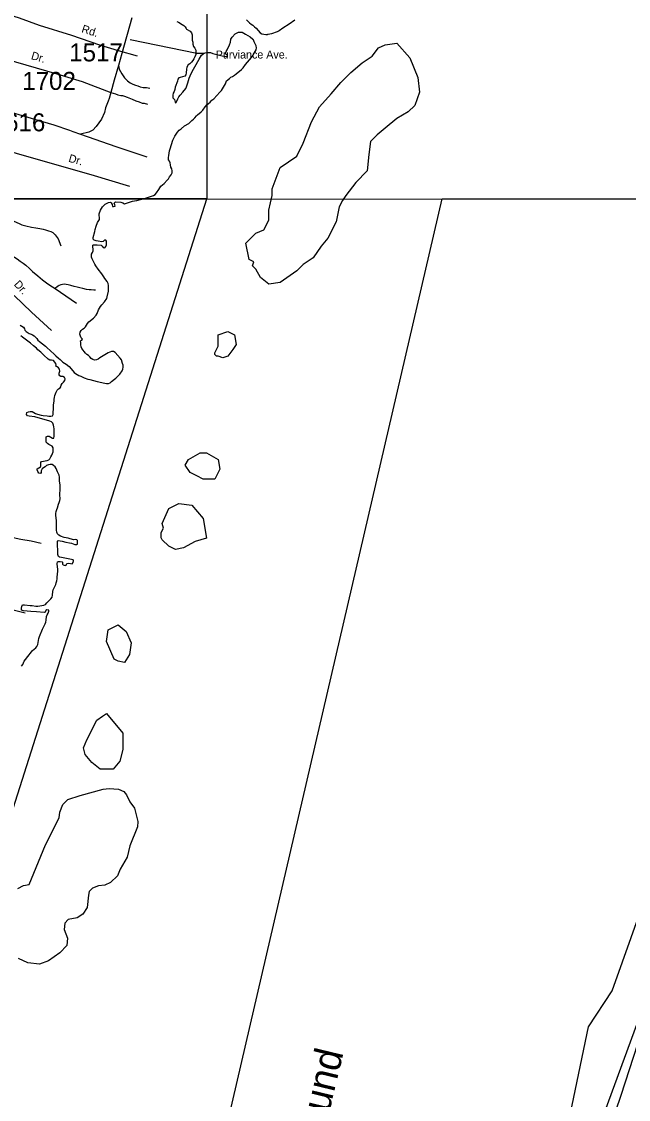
# Model space of a CAD drawing. Extents: x 1945482 to 2853149, y 66427 to 1015778.
# Drawn here: x 2344544 to 2349522, y 141306 to 150145 of the extents above; entities that cross this region are included whole.
import ezdxf

# ---------------------------------------------------------------- set-up
doc = ezdxf.new("R2010")
doc.units = 0
for name, color, linetype in [('Old_Level_10', 7, 'Continuous'), ('Old_Level_11', 7, 'Continuous'), ('Old_Level_21', 7, 'Continuous'), ('Old_Level_25', 7, 'Continuous'), ('Old_Level_32', 7, 'Continuous'), ('Old_Level_35', 7, 'Continuous'), ('Old_Level_52', 7, 'Continuous'), ('Old_Level_60', 7, 'Continuous'), ('Old_Level_61', 7, 'Continuous'), ('Old_Level_63', 7, 'Continuous'), ('Old_Level_8', 7, 'Continuous')]:
    doc.layers.add(name, color=color, linetype=linetype)

msp = doc.modelspace()

# ---------------------------------------------------------------- linework, layer by layer
at = {"layer": 'Old_Level_10'}
msp.add_lwpolyline([(2346038.1, 149882.7), (2345982.5, 149882.7), (2345434.8, 149994)], dxfattribs=at)
at = {"layer": 'Old_Level_25'}
msp.add_line((2316886.9, 148684.9), (2347995, 148689.9), dxfattribs=at)
at = {"layer": 'Old_Level_32'}
for points in [[(2342989.3, 150652.7), (2343134, 150606.4), (2343358.3, 150537.4), (2343573.2, 150466.3), (2343855.2, 150383.3), (2343921.2, 150361.3), (2344132.7, 150290.2), (2344283.3, 150247.9), (2344525.3, 150175.1), (2344687.7, 150115.8), (2344953.7, 150032.9), (2345183.9, 149953.3), (2345336.1, 149907.6), (2345492, 149863)], [(2342854.9, 150314), (2343095.7, 150239.5), (2343282.1, 150192), (2343470, 150132.8), (2343573.2, 150105.7), (2343846.7, 150008.6), (2344069.1, 149938), (2344834, 149715.7)], [(2342690.6, 149919.6), (2342694.8, 149918.3), (2343219.2, 149769.9), (2343528.3, 149678.5), (2343787.8, 149605.1), (2343959.2, 149556.6), (2344307.8, 149445.9), (2344493.9, 149391.8), (2344651.9, 149344.4), (2344809.8, 149297), (2344938.4, 149255.2), (2344965.2, 149244.3)], [(2344483.9, 147897.5), (2344626.5, 147760.4), (2344789.9, 147611.3)]]:
    msp.add_lwpolyline(points, dxfattribs=at)
at = {"layer": 'Old_Level_35'}
for p, q in [((2345448.1, 150174.4), (2345367.7, 149881.7)), ((2345367.7, 149881.7), (2345338.4, 149785.7)), ((2344965.2, 149244.3), (2345028.6, 149220.2)), ((2344819.7, 147955.4), (2344994.4, 147834.6))]:
    msp.add_line(p, q, dxfattribs=at)
for points in [[(2345338.4, 149785.7), (2345305.1, 149663.3), (2345277.9, 149563.1)], [(2345338.4, 149785.7), (2345344.8, 149755.4), (2345354.8, 149735.5), (2345367.1, 149715.6), (2345376.5, 149700.5), (2345389, 149683.6), (2345399.3, 149673.5), (2345413.9, 149659.4), (2345435.3, 149641.8), (2345457.7, 149632.2), (2345479.7, 149622.2), (2345497.7, 149616.4), (2345517.6, 149610.6), (2345541.8, 149604.7), (2345567.8, 149602.8), (2345595.9, 149598.9)], [(2344834, 149715.7), (2345042.2, 149652.7), (2345277.9, 149563.1)], [(2342564.5, 149614.9), (2343205.8, 149434.5), (2343731, 149283.6), (2344214.2, 149148.5), (2344642.8, 149025), (2345111.8, 148891.9), (2345430.7, 148795.5)], [(2345277.9, 149563.1), (2345264.2, 149513), (2345254.1, 149492.9), (2345244.4, 149464.6), (2345232.7, 149436.6), (2345223.5, 149399.2), (2345198.9, 149345), (2345155.1, 149283.1), (2345129.3, 149254), (2345096.9, 149237.7), (2345028.6, 149220.2)], [(2345277.9, 149563.1), (2345315.8, 149551.1), (2345334.2, 149543.3), (2345358, 149537.4), (2345372.1, 149537.6), (2345389.4, 149532.4), (2345410, 149526), (2345452, 149509.2), (2345482.4, 149496), (2345508.4, 149486.2), (2345532.4, 149476.6), (2345550.6, 149474.7), (2345576.5, 149466.9)], [(2345028.6, 149220.2), (2345318.5, 149119), (2345571.2, 149036.7)], [(2344482.1, 148507.9), (2344524.1, 148489.9), (2344545.6, 148478.6), (2344578.8, 148468.4), (2344626.4, 148458.8), (2344662.5, 148453), (2344693.9, 148447.3), (2344722.7, 148441.3), (2344740.5, 148437.4), (2344766.4, 148429.9), (2344784.4, 148422.4), (2344800.5, 148413.8), (2344808.7, 148407.6), (2344821, 148395.6), (2344844.2, 148362.7), (2344867.5, 148305.9)], [(2344418.8, 148397.4), (2344410.7, 148371.2), (2344408.3, 148355.3), (2344407.3, 148331), (2344409.3, 148315.3), (2344413.6, 148297.4), (2344422.6, 148277.4), (2344431.3, 148263.3), (2344442, 148250.6), (2344455.7, 148235.8), (2344470, 148223.5), (2344485.9, 148211.7), (2344507.8, 148197.8), (2344534.1, 148179.8), (2344556.7, 148163.3), (2344580.4, 148146.2), (2344608.7, 148120.4), (2344634.6, 148094.8), (2344676.7, 148058.7), (2344717, 148027.2), (2344750.2, 148002.5), (2344777.5, 147983.6), (2344819.7, 147955.4)], [(2345151.2, 147943.4), (2345135.9, 147943.3), (2345115.8, 147943.5), (2345097.8, 147943.8), (2345078, 147947.2), (2345048.1, 147954.6), (2345023.6, 147960.8), (2344999.7, 147966.5), (2344975.5, 147972.4), (2344949.6, 147980.6), (2344925.4, 147986.2), (2344908.9, 147989.1), (2344895.4, 147990.2), (2344881.4, 147988), (2344865.4, 147985.8), (2344851.5, 147979.6), (2344845.4, 147975.8), (2344839.7, 147971.6), (2344819.7, 147955.4)], [(2343582.4, 146125.6), (2343714.7, 146102.3), (2343790.7, 146080.7), (2343828.7, 146072.7), (2343872.8, 146063.2), (2343908.8, 146057.4), (2343946.1, 146051.7), (2343991, 146044), (2344021, 146039.9), (2344038.6, 146035.3), (2344055.2, 146032), (2344087.3, 146024.5), (2344119.4, 146016.5), (2344171.3, 146000.9), (2344213.6, 145985.1), (2344247.7, 145977.3), (2344315.8, 145955.7), (2344380, 145934.3), (2344428.1, 145922.4), (2344475.7, 145912.8), (2344538.3, 145898.9), (2344624.4, 145887.5), (2344706.3, 145866.1)], [(2343078.9, 145688.2), (2343269.3, 145645.2), (2343427.6, 145608.5), (2343553.8, 145579), (2343642.1, 145555.6), (2343770.1, 145522.2), (2343856.5, 145503), (2343996.7, 145467.5), (2344030.6, 145457.7), (2344063.9, 145446.2), (2344108.9, 145428.3), (2344161, 145404.8), (2344193, 145392.9), (2344231.2, 145380.9), (2344267, 145372.2), (2344333.6, 145357.7), (2344409.5, 145338.1), (2344573.9, 145297)]]:
    msp.add_lwpolyline(points, dxfattribs=at)
at = {"layer": 'Old_Level_52'}
msp.add_lwpolyline([(2349192, 140832.4), (2350223.7, 143647.3)], dxfattribs=at)
at = {"layer": 'Old_Level_60'}
for points in [[(2345818.2, 150146.2), (2345832.7, 150139.9), (2345862.5, 150121.6), (2345876.2, 150111.8), (2345886.2, 150100.4), (2345894.5, 150086.9), (2345898.2, 150083.1), (2345926.5, 150064.9), (2345938, 150053.1), (2345942.5, 150036), (2345942.7, 150000), (2345943.7, 149992.5), (2345948.7, 149975.3), (2345949.2, 149958.4), (2345954.2, 149941.5), (2345965.2, 149925.3), (2345973.7, 149910.7), (2345973.5, 149873.8), (2345966.5, 149854.7), (2345958.5, 149840), (2345949, 149825.9), (2345938.2, 149810.8), (2345925.2, 149797.5), (2345911.7, 149788.7), (2345901.2, 149770.6), (2345896, 149755.5), (2345895, 149724.5), (2345892.5, 149706.7), (2345883, 149697.7), (2345865, 149690.2), (2345846, 149687), (2345834.2, 149683.8), (2345827.2, 149672.2)], [(2346389, 150159.6), (2346415.2, 150133.6), (2346427.5, 150123.4), (2346442, 150113.9), (2346455.7, 150101.8), (2346468.5, 150089.6), (2346501.5, 150053.3), (2346515, 150044), (2346548.5, 150039.1), (2346561.7, 150038.4)], [(2346784.7, 150156.6), (2346740, 150124.2), (2346686.5, 150091.1), (2346657.5, 150070), (2346640.5, 150060), (2346595.2, 150043.6), (2346567.5, 150038.1), (2346561.7, 150038.4)], [(2345827.2, 149672.2), (2345823.2, 149656.1), (2345805.5, 149605.8), (2345800.5, 149586.4), (2345794.7, 149571.2), (2345788, 149556.6), (2345784, 149540.1), (2345786, 149520.6), (2345797.5, 149504.3), (2345803.2, 149485), (2345808, 149478.2), (2345812.7, 149480.5), (2345827, 149512.2), (2345835.2, 149527.8), (2345844.5, 149540.1), (2345868.2, 149566.1), (2345891, 149595.1), (2345897, 149609), (2345902.5, 149625.3), (2345907, 149643), (2345920, 149679.3), (2345926, 149699.3), (2345943.2, 149734.7), (2345954, 149754.8), (2345965, 149773), (2346000, 149836.1), (2346020.5, 149867.8), (2346032, 149878.4), (2346051.2, 149887.7), (2346069, 149891), (2346094.5, 149890.2), (2346113.7, 149883.5), (2346188.5, 149864.4), (2346207, 149860.9), (2346222.5, 149858.8), (2346233, 149861.2), (2346234.7, 149866.5), (2346221, 149877.8), (2346217.2, 149884.4), (2346222.2, 149898), (2346231.5, 149913.6), (2346251.2, 149953.2), (2346256.7, 149974.4), (2346261, 150000)], [(2346261, 150000), (2346270.5, 150017.9), (2346296.2, 150044.7), (2346325, 150058.5), (2346353.8, 150057.6), (2346381.6, 150041.7), (2346420.3, 150018.9), (2346442, 150000)], [(2346442.7, 149870.5), (2346452.5, 149884.3), (2346467.5, 149912.6), (2346470.5, 149928.3), (2346468, 149946.5), (2346461, 149963.1), (2346452.5, 149979.6), (2346446.7, 149994.5), (2346442, 150000)], [(2345234.5, 148352.4), (2345223.7, 148351.8), (2345213.5, 148340.4), (2345203, 148339), (2345172, 148343.2), (2345156.2, 148346.8), (2345141, 148351.5), (2345132.2, 148359.7), (2345133, 148375.2), (2345144.2, 148422.5), (2345147.2, 148438.3), (2345155.5, 148467.7), (2345168.2, 148495.6), (2345184.5, 148522.5), (2345184.7, 148537.6), (2345181.7, 148553.6), (2345181.7, 148568.8), (2345192, 148597.9), (2345200.5, 148610.9), (2345208, 148625), (2345218.2, 148637.7), (2345229.7, 148647.3), (2345257.5, 148661.9), (2345272.7, 148664.5), (2345280.2, 148658.4), (2345287.5, 148644.6), (2345289.7, 148629.1), (2345298, 148626.8), (2345312.5, 148631.5), (2345310.5, 148641), (2345304.5, 148655.9), (2345314, 148665.2), (2345359.5, 148663.4), (2345374.5, 148658.1), (2345388, 148651.1), (2345453, 148671), (2345470.5, 148675.3), (2345490.2, 148678.6), (2345561.5, 148695.4), (2345626, 148717.5), (2345639, 148727.2), (2345652, 148741.2), (2345670.5, 148766.7), (2345679.2, 148780.9), (2345686.5, 148795.2), (2345715, 148817.7), (2345738, 148845), (2345748.5, 148855.7), (2345757.5, 148871.4), (2345770.2, 148887.2), (2345779.2, 148903.6), (2345780, 148919.9), (2345777, 148936.4), (2345769.7, 148952), (2345765.7, 148969.1), (2345763.5, 148985.1), (2345758.5, 148998.8), (2345749.7, 149010.8), (2345750, 149031.3), (2345753.2, 149046.1), (2345758.5, 149085), (2345764.5, 149101.5), (2345785.5, 149170.9), (2345793.7, 149188.9), (2345802.7, 149205.4), (2345813.2, 149221.5), (2345822.5, 149238.7), (2345838, 149253), (2345853, 149264.3), (2345881.5, 149289.6), (2345915.2, 149309.4), (2345928.2, 149320.2), (2345940, 149334), (2345953.5, 149343.9), (2345966.2, 149356.4), (2345978, 149370.5), (2345988.7, 149381.1), (2346016.2, 149404.1), (2346030.7, 149418.2), (2346051.5, 149446.6), (2346064, 149460.9), (2346091.7, 149485), (2346105.5, 149500.5), (2346120.2, 149512.2), (2346170.5, 149566.7), (2346183.7, 149579.2), (2346201.7, 149606.8), (2346208.2, 149621.2), (2346217, 149634.5), (2346221.2, 149649.2), (2346225.2, 149657.7), (2346249, 149678.5), (2346262, 149687.7), (2346275.5, 149695.1), (2346290, 149704.5), (2346305, 149716.2), (2346349, 149751.7), (2346362.7, 149765), (2346381, 149793.8), (2346431.2, 149851.1)], [(2346431.2, 149851.1), (2346442.7, 149870.5)], [(2345015.5, 147243), (2345029.2, 147237), (2345057.5, 147222.6), (2345087.7, 147212.6), (2345103, 147208.4), (2345165.7, 147194.2), (2345226.5, 147178.3), (2345242, 147176.6), (2345257.2, 147176.6), (2345271, 147182.9), (2345282, 147193.5), (2345306.7, 147210.9), (2345318.2, 147220.9), (2345339.7, 147242.7), (2345349.7, 147254.3), (2345368.2, 147280.7), (2345374.2, 147294.8), (2345376.5, 147310.2), (2345376.7, 147326.4), (2345373, 147341.5), (2345363.7, 147371), (2345354.5, 147383.7), (2345313, 147430.7), (2345298.5, 147438.5), (2345283.2, 147438.5), (2345267.7, 147434.3), (2345253.5, 147427.3), (2345228, 147411.5), (2345215, 147402.3), (2345187.5, 147386.3), (2345173.7, 147377.3), (2345159, 147369.7), (2345143, 147367.7), (2345128.7, 147373.3), (2345114.7, 147382), (2345105, 147394.7), (2345094, 147405.2), (2345080.2, 147414.5), (2345068.5, 147424.4), (2345038.5, 147464.1), (2345032.2, 147477.9), (2345029.2, 147493.6), (2345029.2, 147510.5), (2345028.2, 147525.8), (2345040, 147532.3), (2345043.5, 147540.6), (2345034.5, 147552.3), (2345027.2, 147565.5), (2345022.5, 147581.2), (2345025, 147596.8), (2345033.2, 147610.2), (2345045, 147621.3), (2345057, 147630.4), (2345068.7, 147641.8), (2345086.5, 147669.6), (2345097.5, 147682), (2345134, 147713.8), (2345156.5, 147735.8), (2345165.5, 147750.6), (2345176.5, 147780.2), (2345183.7, 147794.4), (2345193, 147808.4), (2345203.5, 147821.8), (2345225.2, 147847), (2345242.5, 147872.6), (2345247.2, 147888.1), (2345256.7, 147934.8), (2345258.2, 147949.7), (2345258.7, 147965.2), (2345258, 147981.5), (2345254.2, 147997.7), (2345247.2, 148013.1), (2345227.7, 148038.1), (2345219.2, 148050.6), (2345203.5, 148077.3), (2345172.5, 148115.3), (2345154, 148142), (2345145.7, 148155.9), (2345138.5, 148171.3), (2345123, 148197.7), (2345119.2, 148212.4), (2345116.7, 148228.3), (2345119.2, 148236.5), (2345127, 148250.1), (2345132, 148264.3), (2345131, 148279.8), (2345129, 148295.2), (2345130.2, 148310.9), (2345133.5, 148313.1), (2345149, 148313), (2345164.7, 148312.7), (2345198.2, 148309.9), (2345206.5, 148303.8), (2345215, 148291.1), (2345227, 148289.5), (2345235.7, 148299), (2345240, 148313.5), (2345241.7, 148328.9), (2345241, 148345.1), (2345234.5, 148352.4)], [(2344533.2, 147655.9), (2344559, 147638.2), (2344569.2, 147626.3), (2344571, 147613.8), (2344581.5, 147603.1), (2344607.5, 147586.7), (2344622.7, 147582), (2344634.7, 147576.5), (2344647, 147567.2), (2344659.5, 147556.5), (2344669.5, 147544.9), (2344678.5, 147532.2), (2344690.2, 147519.8), (2344741.7, 147482), (2344753.7, 147470), (2344778.5, 147447.9), (2344813.5, 147414), (2344825.5, 147404.2), (2344848, 147383.3), (2344860.5, 147373.9), (2344871.5, 147362.9), (2344883.2, 147352.6), (2344910.5, 147335.4), (2344933.5, 147315.4), (2344966, 147280.1), (2344975.5, 147268.2), (2344987.5, 147258.7), (2345015.5, 147243)], [(2344889, 147187.1), (2344898.5, 147200.1), (2344902, 147215.2), (2344896.7, 147226.9), (2344883, 147233.5), (2344867.7, 147234.9), (2344857.2, 147238.8), (2344854.2, 147247.5), (2344854.2, 147262.7), (2344857.7, 147277.9), (2344856.5, 147292.9), (2344847.5, 147305.2), (2344837, 147312.9), (2344825.2, 147317.6), (2344827.5, 147327.7), (2344826, 147340.9), (2344805.2, 147364.2), (2344790.7, 147368.6), (2344775.2, 147369.2), (2344761.5, 147376.7), (2344726.2, 147409.2), (2344703, 147433.1), (2344678, 147453.6), (2344666.5, 147466), (2344642, 147485.3), (2344618, 147506.4), (2344552, 147556), (2344538.5, 147567.3)], [(2344592.7, 146912.9), (2344585.2, 146922.8), (2344589, 146937.6), (2344601, 146944.2), (2344616.2, 146948), (2344632.5, 146946.8), (2344659.7, 146932), (2344674.7, 146925.7), (2344706, 146918), (2344722.5, 146915.3), (2344754.2, 146911.7), (2344769.2, 146908.7), (2344785.2, 146908.4), (2344798.2, 146911.9), (2344805, 146923.8), (2344806, 146986.2), (2344807, 147001.6), (2344810.5, 147032.4), (2344811.2, 147047.7), (2344813.5, 147063.2), (2344817.2, 147077.7), (2344829.5, 147106.9), (2344837.2, 147120.7), (2344847.5, 147132.6), (2344860, 147141.1), (2344867.7, 147148.4), (2344870.5, 147163.2), (2344878.5, 147176.6), (2344889, 147187.1)], [(2344828.5, 146480.9), (2344819, 146492.5), (2344807.5, 146503.2), (2344794.7, 146511.3), (2344779.5, 146513), (2344764, 146510.4), (2344749.2, 146504.9), (2344738.5, 146493.9), (2344725, 146485.5), (2344713.2, 146476), (2344706.5, 146461.5), (2344704.7, 146446), (2344698.5, 146437.8), (2344687.2, 146441.1), (2344679, 146454.1), (2344672.7, 146467.8), (2344672.2, 146478.2), (2344686.2, 146484.7), (2344700, 146492.3), (2344703.5, 146498.5), (2344702, 146513.4), (2344701.5, 146528.6), (2344706.7, 146536.2), (2344753.7, 146544.4), (2344768, 146551.3), (2344777.5, 146560.2), (2344784.5, 146574.1), (2344792.7, 146587.7), (2344799.5, 146602), (2344804, 146616.9), (2344804.5, 146632.3), (2344803.7, 146647.8), (2344796.7, 146661.9), (2344768.7, 146677), (2344756, 146685.3), (2344747.2, 146694.4), (2344747.5, 146709.4), (2344746.5, 146724.6), (2344747.5, 146739.6), (2344756.5, 146744.3), (2344771.7, 146743.6), (2344785.7, 146736.5), (2344798.5, 146727.6), (2344809.5, 146728.8), (2344812.7, 146743.9), (2344811.5, 146805.9), (2344809.7, 146821), (2344805.7, 146835.6), (2344800, 146850.2), (2344790, 146861.7), (2344776.5, 146868.8), (2344654.5, 146903.1), (2344607.2, 146907.8), (2344592.7, 146912.9)], [(2344729.5, 145299.4), (2344667.7, 145303.3), (2344620.7, 145307.9), (2344590.2, 145309.2), (2344559.5, 145312.7), (2344545.2, 145317.2), (2344544.5, 145333.7), (2344547.5, 145348.8), (2344551.5, 145360.7), (2344567.7, 145361.3), (2344616, 145356.2), (2344632, 145355.9), (2344662.5, 145351.8), (2344678, 145351.6), (2344694.5, 145352.8), (2344711.2, 145355.7), (2344727, 145359.3), (2344741.5, 145365.5), (2344752.7, 145376.9), (2344773.5, 145400.6), (2344785.2, 145411.7), (2344794.5, 145424.3), (2344797.2, 145439.8), (2344799.7, 145470.6), (2344804, 145485.6), (2344810.5, 145500.6), (2344825, 145527.6), (2344828.5, 145542.7), (2344833.5, 145558.1), (2344836.5, 145573.7), (2344837.2, 145589), (2344842, 145636.4), (2344841.5, 145651.6), (2344837, 145698.6), (2344838, 145713.9), (2344846.5, 145717.7), (2344861.5, 145716.9), (2344877, 145714.3), (2344881.2, 145710.5), (2344881.5, 145695), (2344885.5, 145688.4), (2344901, 145685.4), (2344909.2, 145687.2), (2344914.5, 145701.7), (2344930.5, 145702.5), (2344945.5, 145699.8), (2344960.5, 145699), (2344967, 145707.9), (2344969.2, 145722.8), (2344967, 145729.7), (2344871.5, 145749.3), (2344856.7, 145752.9), (2344846.5, 145758.8), (2344841, 145773.7), (2344841.5, 145804), (2344838, 145852.9), (2344838.2, 145883.8), (2344844.5, 145890.3), (2344876.5, 145883.8), (2344906.5, 145876.1), (2344936.5, 145870.6), (2344952.7, 145866.8), (2344967.7, 145861.4), (2344982.2, 145857.5), (2344997.5, 145855.9), (2345002, 145859.3), (2345004.5, 145874.4), (2345004.5, 145889.7), (2344997.5, 145893.4), (2344983, 145896.6), (2344971.5, 145895.2), (2344926.5, 145907.2), (2344893.5, 145914.4), (2344863.5, 145925.4), (2344849.2, 145932.2), (2344838.2, 145943.6), (2344834, 145958.1), (2344830.5, 145973.6), (2344830.5, 146049.9), (2344825.7, 146096), (2344826, 146111.6), (2344828.2, 146127.7), (2344832.7, 146143.3), (2344838.2, 146157.5), (2344847.2, 146187.5), (2344854, 146201.5), (2344858.7, 146217.1), (2344860.7, 146232), (2344858.5, 146264.2), (2344859.2, 146280.5), (2344861.2, 146296.3), (2344861.5, 146330), (2344860.7, 146346), (2344856.2, 146376.9), (2344855, 146409), (2344852, 146423.8), (2344838.7, 146452.2), (2344828.5, 146480.9)], [(2344544.2, 144859.1), (2344553.5, 144871.5), (2344566.7, 144898.6), (2344575.5, 144912.3), (2344596.2, 144939), (2344626.5, 144975.2), (2344635, 144988), (2344647.5, 144999), (2344660.2, 145007.8), (2344670.7, 145021.3), (2344677.2, 145035.3), (2344686, 145084.5), (2344690.2, 145101), (2344715, 145161.4), (2344736.7, 145204.6), (2344742.2, 145220.4), (2344745.2, 145235.5), (2344749.5, 145265.7), (2344755, 145280.3), (2344762, 145294.5), (2344767, 145308.8), (2344767, 145318.3), (2344751.7, 145321.9), (2344744, 145314.9), (2344736.7, 145301.4), (2344729.5, 145299.4)], [(2348546.5, 139648.4), (2348979, 140865.6), (2349195.5, 141902.5), (2349387.7, 142195.5), (2349628, 142871.7), (2349964.5, 143931.1), (2350229, 144810.2)], [(2350009.2, 142948.4), (2349868.5, 142601.2), (2349459.7, 141339), (2348738.7, 139220.2), (2348360.2, 138054.3), (2348039, 137190.2), (2347597.2, 136004.6), (2346954.7, 134557.8), (2346412.5, 133131), (2345358, 130388.8)]]:
    msp.add_lwpolyline(points, dxfattribs=at)
at = {"layer": 'Old_Level_61'}
for points in [[(2346448.2, 148175.7), (2346411.3, 148194.2), (2346384.4, 148328.6), (2346465, 148409.2), (2346532.2, 148436.1), (2346572.6, 148516.8), (2346572.6, 148597.4), (2346599.5, 148718.4), (2346599.5, 148772.2), (2346666.7, 148946.9), (2346801.1, 149041), (2346854.8, 149148.5), (2346922.1, 149323.3), (2346989.3, 149444.3), (2347083.4, 149551.8), (2347164, 149645.9), (2347244.7, 149726.5), (2347338.8, 149807.2), (2347419.4, 149861), (2347473.2, 149928.2), (2347526.9, 149955), (2347621, 149968.5), (2347728.6, 149847.5), (2347795.8, 149686.2), (2347809.2, 149565.2), (2347768.9, 149457.7), (2347715.1, 149403.9), (2347621, 149350.2), (2347526.9, 149269.5), (2347459.7, 149215.7), (2347406, 149162), (2347392.5, 149054.4), (2347379.1, 148920), (2347285, 148825.9), (2347204.3, 148718.4), (2347177.5, 148678.1), (2347150.6, 148624.3), (2347123.7, 148503.3), (2347056.5, 148368.9), (2347002.7, 148301.7), (2346935.5, 148207.6), (2346854.8, 148153.8), (2346801.1, 148100.1), (2346666.7, 148006), (2346572.6, 147992.5), (2346505.4, 148046.3), (2346465, 148113.5), (2346438.2, 148140.4), (2346448.2, 148175.7)], [(2346129, 147414.5), (2346129, 147428), (2346155.9, 147481.7), (2346155.9, 147575.8), (2346236.5, 147602.7), (2346290.3, 147575.8), (2346303.7, 147495.2), (2346276.8, 147454.9), (2346236.5, 147401.1), (2346196.2, 147387.6), (2346155.9, 147401.1), (2346142.4, 147401.1), (2346129, 147414.5)], [(2345886.3, 146508.3), (2345913.9, 146554.3), (2346008, 146608), (2346061.8, 146608), (2346155.9, 146554.3), (2346169.3, 146473.6), (2346129, 146392.9), (2346034.9, 146392.9), (2345981.1, 146419.8), (2345927.4, 146446.7), (2345886.3, 146508.3)], [(2345707.6, 145990.6), (2345698.8, 146030), (2345752.6, 146151), (2345833.3, 146191.3), (2345940.8, 146177.9), (2346034.9, 146070.3), (2346061.8, 145909), (2345967.7, 145882.2), (2345873.6, 145828.4), (2345806.4, 145814.9), (2345752.6, 145841.8), (2345698.8, 145895.6), (2345688.1, 145909.9)], [(2345688.1, 145909.9), (2345690.3, 145956), (2345707.6, 145990.6)], [(2345304.1, 144916.8), (2345241.8, 145062.2), (2345255.3, 145156.3), (2345335.9, 145196.6), (2345403.1, 145142.9), (2345443.5, 145048.8), (2345430, 144954.7), (2345389.7, 144887.5), (2345335.9, 144900.9), (2345304.1, 144916.8)], [(2345209.6, 144449.3), (2345241.8, 144470.8), (2345376.2, 144309.5), (2345376.2, 144175), (2345349.4, 144080.9), (2345295.6, 144013.7), (2345188.1, 144013.7), (2345120.8, 144067.5), (2345067.1, 144134.7), (2345053.6, 144188.5), (2345080.5, 144255.7)], [(2345080.5, 144255.7), (2345161.2, 144417), (2345209.6, 144449.3)], [(2344514.7, 143036.4), (2344561, 143059.2), (2344607.7, 143069.1), (2344741.5, 143393.3), (2344851.5, 143614.5), (2344859.2, 143661.9), (2344883, 143725), (2344924.7, 143764.3), (2345024.5, 143798.7), (2345213, 143850.3), (2345262, 143855.2), (2345338.7, 143850.3), (2345383.2, 143830.2), (2345405, 143802.9), (2345433.2, 143747.1), (2345470.5, 143693.8), (2345497.2, 143584.6), (2345496, 143540.8), (2345433.2, 143386), (2345409.7, 143291.2), (2345354.5, 143194.3), (2345332.2, 143138.8), (2345274, 143084.2), (2345228.7, 143061.7), (2345174.5, 143056.9), (2345126.5, 143039.6), (2345099.5, 143011.4), (2345094.5, 142981.8), (2345082.5, 142879.5), (2345048, 142825.8), (2345000, 142795.3), (2344927.2, 142781.7), (2344898.7, 142752.1), (2344893.2, 142699.8), (2344920, 142627.1), (2344914.5, 142567.8), (2344859.2, 142508.8), (2344765, 142442.6), (2344692, 142415.5)], [(2344692, 142415.5), (2344597.2, 142424.6), (2344519.7, 142461)]]:
    msp.add_lwpolyline(points, dxfattribs=at)
at = {"layer": 'Old_Level_63'}
msp.add_line((2343900.4, 141886.2), (2346064.1, 148689.8), dxfattribs=at)
for points in [[(2347995, 148689.9), (2356215, 148690.1), (2381298.8, 192135.8)], [(2343900.4, 141886.2), (2325416.4, 141886.2), (2325416.4, 148689.8), (2346064.1, 148689.8)], [(2336452.5, 105360.7), (2340329.8, 115709.4), (2347995, 148689.9)]]:
    msp.add_lwpolyline(points, dxfattribs=at)
msp.add_lwpolyline([(2346064.1, 148689.8), (2332656.4, 148689.8), (2332656.4, 154600.9), (2346064.1, 154600.9)], close=True, dxfattribs=at)

# ---------------------------------------------------------------- texts
at = {"layer": 'Old_Level_10'}
msp.add_text('Purviance Ave.', height=65.617, dxfattribs=at).set_placement((2346136.9, 149841.5))
msp.add_text('Dr.', height=65.62, rotation=344.15867, dxfattribs=at).set_placement((2344924.9, 148996.1))
at = {"layer": 'Old_Level_11'}
for s, rotation, p in [('Rd.', 342.45341, (2345031.3, 150057.9)), ('Dr.', 342.93299, (2344617.7, 149838.2)), ('Dr.', 312.21531, (2344477.7, 147986.4))]:
    msp.add_text(s, height=65.62, rotation=rotation, dxfattribs=at).set_placement(p)
at = {"layer": 'Old_Level_21'}
msp.add_text('Masonboro         Sound', height=229.658, rotation=76.43385, dxfattribs=at).set_placement((2346437.6, 138587.7))
at = {"layer": 'Old_Level_8'}
for s, p in [('1517', (2344935.6, 149817.9)), ('1702', (2344550.4, 149584.3)), ('1616', (2344299.8, 149244.8))]:
    msp.add_text(s, height=147.64, dxfattribs=at).set_placement(p)

doc.saveas('drawing.dxf')
